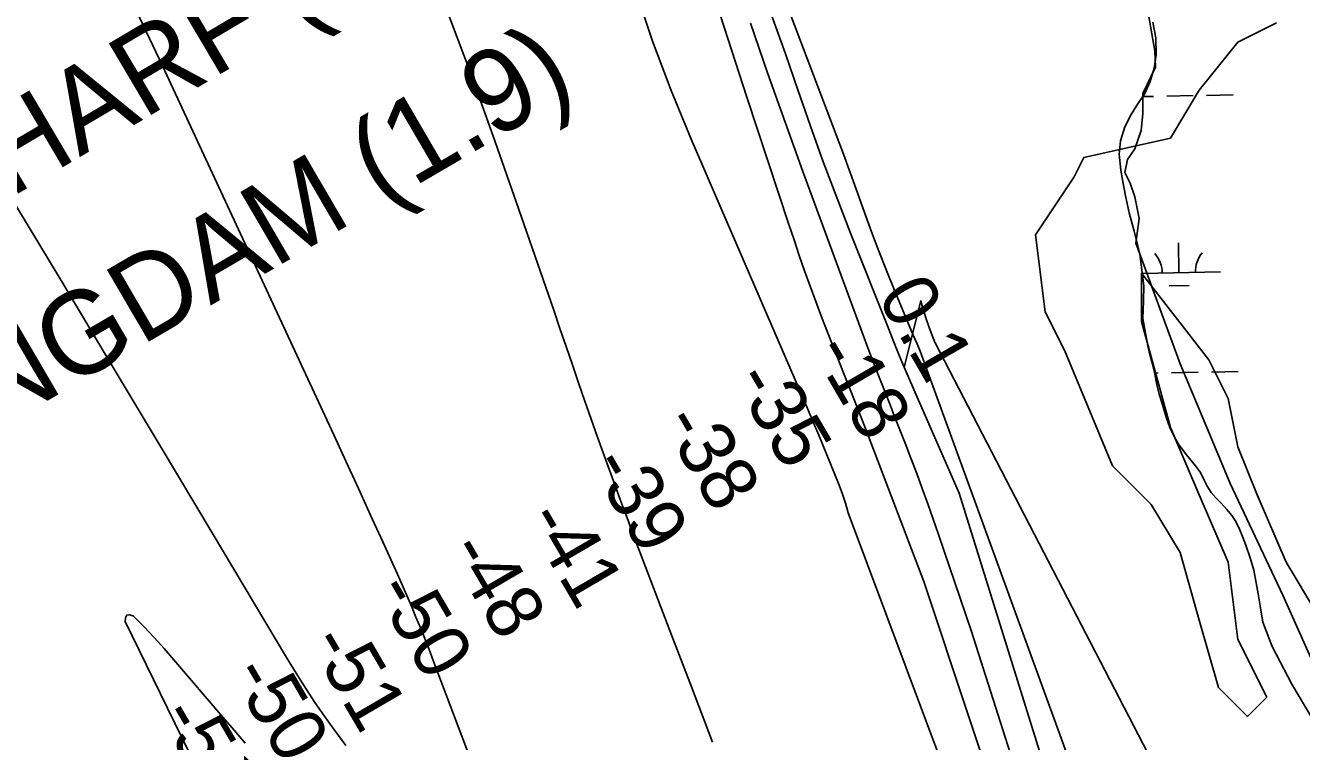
# Model space of a CAD drawing. Extents: x 3914892 to 3953151, y 242587 to 268572.
# Drawn here: x 3942012 to 3943546, y 251778 to 252639 of the extents above; entities that cross this region are included whole.
import ezdxf

# ---------------------------------------------------------------- set-up
doc = ezdxf.new("R2010")
doc.units = 0
for name, color, linetype in [('V-CHAN-NAID', 7, 'Continuous'), ('V-RIVR-EDGE', 7, 'Continuous'), ('V-RIVR-RANG', 7, 'Continuous'), ('V-SITE-VEGE', 7, 'Continuous'), ('V-TOPO-DPTH', 7, 'Continuous'), ('V-TOPO-MAJR', 7, 'Continuous'), ('V-TOPO-MINR', 7, 'Continuous'), ('V-TOPO-WATR', 7, 'Continuous'), ('V-WETL-SWMP', 7, 'Continuous')]:
    doc.layers.add(name, color=color, linetype=linetype)

msp = doc.modelspace()

# ---------------------------------------------------------------- linework, layer by layer
at = {"layer": 'V-RIVR-EDGE'}
msp.add_lwpolyline([(3943360.9, 252659), (3943369.6, 252608.8), (3943370.7, 252589.2), (3943355.5, 252557.5), (3943355.5, 252533.5), (3943353.3, 252512.8), (3943345.6, 252491), (3943336.9, 252477.9), (3943333.6, 252462.6), (3943340.2, 252449.5), (3943345.6, 252433.2), (3943351.1, 252407), (3943346.7, 252377.5), (3943400.2, 252232.4), (3943439.5, 252138.6), (3943460.2, 252088.4), (3943523.5, 251954.2), (3943557.3, 251879)], dxfattribs=at)
at = {"layer": 'V-SITE-VEGE'}
msp.add_lwpolyline([(3943515.9, 252642.5), (3943469.5, 252619.3), (3943423.2, 252561.4), (3943388.4, 252503.5), (3943284.2, 252480.3), (3943272.6, 252457.1), (3943226.3, 252387.6), (3943237.8, 252294.9), (3943261, 252248.6), (3943318.9, 252109.6), (3943365.3, 252063.2), (3943400, 252005.3), (3943423.2, 251924.2), (3943446.4, 251843.1), (3943481.1, 251808.4), (3943504.3, 251831.5), (3943469.5, 251901), (3943458, 251993.7), (3943423.2, 252074.8), (3943388.4, 252155.9), (3943353.7, 252283.4), (3943353.7, 252341.3), (3943434.8, 252237), (3943458, 252190.7), (3943469.5, 252132.7), (3943492.7, 252074.8), (3943527.5, 251993.7), (3943597, 251877.9)], dxfattribs=at)
at = {"layer": 'V-TOPO-DPTH'}
for points in [[(3942653.4, 253206), (3942681.5, 253239.2), (3942683, 253235.6), (3942693.6, 253209.7), (3942704, 253183.6), (3942714.3, 253157.6), (3942878, 252734.3), (3942894.3, 252691.4), (3942910.2, 252648.3), (3942925.6, 252605.1), (3942940.6, 252561.7), (3942955.7, 252518.3), (3942971.2, 252475.1), (3942987.4, 252432.2), (3943004, 252389.4), (3943048.2, 252278.1), (3943056.9, 252256.5), (3943065.8, 252234.9), (3943074.8, 252213.5), (3943084.1, 252192.1), (3943134.6, 252077), (3943326, 251461.7)], [(3943253.4, 251485), (3943092.2, 251970.5), (3943021.8, 252154.6), (3943013.1, 252177), (3943004.4, 252199.4), (3942995.6, 252221.7), (3942986.7, 252244), (3942983.4, 252252.1), (3942976.2, 252270.3), (3942969.1, 252288.7), (3942962.2, 252307.1), (3942955.4, 252325.6), (3942948.8, 252344.2), (3942942.3, 252362.7), (3942936, 252381.4), (3942929.8, 252400), (3942879.3, 252553), (3942856.4, 252623.6), (3942833.7, 252694.3)], [(3942833.7, 252694.3), (3942856.4, 252623.6), (3942879.3, 252553), (3942929.8, 252400), (3942936, 252381.4), (3942942.3, 252362.7), (3942948.8, 252344.2), (3942955.4, 252325.6), (3942962.2, 252307.1), (3942969.1, 252288.7), (3942976.2, 252270.3), (3942983.4, 252252.1), (3942986.7, 252244), (3942995.6, 252221.7), (3943004.4, 252199.4), (3943013.1, 252177), (3943021.8, 252154.6), (3943092.2, 251970.5), (3943253.4, 251485)], [(3943234.9, 251428.7), (3943001.1, 252053), (3942997.8, 252065), (3942993.8, 252076.8), (3942989.4, 252088.5), (3942965.8, 252146.4), (3942960.8, 252158.7), (3942955.6, 252171.1), (3942950.4, 252183.3), (3942945.2, 252195.6), (3942812.4, 252502.3), (3942788.3, 252561.1), (3942765.9, 252620.4), (3942745.8, 252680.5)], [(3943234.9, 251428.7), (3943001.1, 252053), (3942997.8, 252065), (3942993.8, 252076.8), (3942989.4, 252088.5), (3942965.8, 252146.4), (3942960.8, 252158.7), (3942955.6, 252171.1), (3942950.4, 252183.3), (3942945.2, 252195.6), (3942812.4, 252502.3), (3942788.3, 252561.1), (3942765.9, 252620.4), (3942745.8, 252680.5)], [(3942516.4, 252663.9), (3942547, 252582.3), (3942576.5, 252500.3), (3942605.4, 252418), (3942647.2, 252296.8), (3942654.7, 252275), (3942662.1, 252253.1), (3942669.6, 252231.3), (3942677, 252209.4), (3942684.5, 252187.6), (3942692.1, 252165.8), (3942699.9, 252144), (3942707.7, 252122.3), (3942727.2, 252069.1), (3942731.8, 252056.4), (3942736.5, 252043.8), (3942741.2, 252031.2), (3942746, 252018.6), (3942787.1, 251910.5), (3942812.6, 251843.9), (3942838.2, 251777.3)], [(3942838.2, 251777.3), (3942812.6, 251843.9), (3942787.1, 251910.5), (3942746, 252018.6), (3942741.2, 252031.2), (3942736.5, 252043.8), (3942731.8, 252056.4), (3942727.2, 252069.1), (3942707.7, 252122.3), (3942699.9, 252144), (3942692.1, 252165.8), (3942684.5, 252187.6), (3942677, 252209.4), (3942669.6, 252231.3), (3942662.1, 252253.1), (3942654.7, 252275), (3942647.2, 252296.8), (3942605.4, 252418), (3942576.5, 252500.3), (3942547, 252582.3), (3942516.4, 252663.9)], [(3943401, 251687.5), (3943105.5, 252257.6), (3943105.3, 252258), (3943104.3, 252260.3), (3943103.3, 252263.2), (3943098, 252277.4), (3943095.4, 252285.1), (3943092.9, 252292.7), (3943090.6, 252300.5), (3943088.5, 252308.3), (3943068.5, 252228.5)], [(3943068.5, 252228.5), (3943074.8, 252213.5), (3943084.1, 252192.1), (3943134.6, 252077), (3943326, 251461.7)]]:
    msp.add_lwpolyline(points, dxfattribs=at)
at = {"layer": 'V-TOPO-MAJR'}
for points in [[(3942602.5, 251611), (3942502.3, 251875.8), (3942497.3, 251888.9), (3942492.2, 251902), (3942486.9, 251915), (3942481.6, 251927.9), (3942476.1, 251940.9), (3942470.6, 251953.8), (3942464.9, 251966.6), (3942459.2, 251979.4), (3942441.7, 252018.3), (3942427.1, 252050.5), (3942412.5, 252082.6), (3942397.7, 252114.7), (3942382.9, 252146.8), (3942176.7, 252590.7), (3942157.4, 252631.9), (3942138, 252672.9)], [(3941991, 252438.6), (3942052.6, 252336.4), (3942114, 252234.1), (3942175.2, 252131.7), (3942236.4, 252029.3), (3942325.8, 251879.3), (3942342.6, 251852.1), (3942360, 251825.3), (3942378.3, 251799.2), (3942397.2, 251773.4)], [(3942276.1, 251776.4), (3942262.9, 251791.9), (3942249.6, 251807.5), (3942190.7, 251876.5), (3942178.8, 251890.1), (3942166.7, 251903.4), (3942154.4, 251916.5), (3942141.8, 251929.4), (3942137.3, 251930.6), (3942134, 251930.1), (3942132.5, 251927.1), (3942132.1, 251922.5), (3942208.5, 251765.9)]]:
    msp.add_lwpolyline(points, dxfattribs=at)
at = {"layer": 'V-TOPO-MINR'}
for points in [[(3943528.6, 251037.7), (3943087.7, 252247.7), (3943083.5, 252257.3), (3943079.3, 252267), (3943056.4, 252321.6), (3943047, 252344.7), (3943037.9, 252367.8), (3943029.2, 252391.1), (3943020.8, 252414.4), (3943012.5, 252437.9), (3943004.1, 252461.3), (3942995.5, 252484.6), (3942986.7, 252507.9), (3942729.4, 253185.3), (3942722.3, 253203.8), (3942715.1, 253222.3), (3942707.8, 253240.7), (3942704.6, 253248.8)], [(3943326, 251461.7), (3943134.6, 252077), (3943084.1, 252192.1), (3943074.8, 252213.5), (3943065.8, 252234.9), (3943056.9, 252256.5), (3943048.2, 252278.1), (3943004, 252389.4), (3942987.4, 252432.2), (3942971.2, 252475.1), (3942955.7, 252518.3), (3942940.6, 252561.7), (3942925.6, 252605.1), (3942910.2, 252648.3), (3942894.3, 252691.4), (3942878, 252734.3), (3942714.3, 253157.6), (3942704, 253183.6), (3942693.6, 253209.7), (3942683, 253235.6), (3942681.5, 253239.2)], [(3943253.4, 251485), (3943092.2, 251970.5), (3943021.8, 252154.6), (3943013.1, 252177), (3943004.4, 252199.4), (3942995.6, 252221.7), (3942986.7, 252244), (3942983.4, 252252.1), (3942976.2, 252270.3), (3942969.1, 252288.7), (3942962.2, 252307.1), (3942955.4, 252325.6), (3942948.8, 252344.2), (3942942.3, 252362.7), (3942936, 252381.4), (3942929.8, 252400), (3942879.3, 252553), (3942856.4, 252623.6), (3942833.7, 252694.3)], [(3943234.9, 251428.7), (3943001.1, 252053), (3942997.8, 252065), (3942993.8, 252076.8), (3942989.4, 252088.5), (3942965.8, 252146.4), (3942960.8, 252158.7), (3942955.6, 252171.1), (3942950.4, 252183.3), (3942945.2, 252195.6), (3942812.4, 252502.3), (3942788.3, 252561.1), (3942765.9, 252620.4), (3942745.8, 252680.5)], [(3942838.2, 251777.3), (3942812.6, 251843.9), (3942787.1, 251910.5), (3942746, 252018.6), (3942741.2, 252031.2), (3942736.5, 252043.8), (3942731.8, 252056.4), (3942727.2, 252069.1), (3942707.7, 252122.3), (3942699.9, 252144), (3942692.1, 252165.8), (3942684.5, 252187.6), (3942677, 252209.4), (3942669.6, 252231.3), (3942662.1, 252253.1), (3942654.7, 252275), (3942647.2, 252296.8), (3942605.4, 252418), (3942576.5, 252500.3), (3942547, 252582.3), (3942516.4, 252663.9)], [(3943304.7, 251422.7), (3943149, 251911.8), (3943109.6, 252027.3), (3943103.3, 252045.7), (3943096.8, 252064.1), (3943090.2, 252082.4), (3943083.5, 252100.6), (3943076.6, 252118.8), (3943069.7, 252137), (3943062.5, 252155.1), (3943055.3, 252173.2), (3943053.5, 252177.7), (3943045.4, 252198.1), (3943037.4, 252218.5), (3943029.6, 252238.9), (3943021.9, 252259.4), (3942946.6, 252463.6), (3942925.2, 252522.9), (3942904.1, 252582.3), (3942883.8, 252642)]]:
    msp.add_lwpolyline(points, dxfattribs=at)
at = {"layer": 'V-TOPO-WATR'}
msp.add_lwpolyline([(3943401, 251687.5), (3943105.5, 252257.6), (3943105.3, 252258), (3943104.3, 252260.3), (3943103.3, 252263.2), (3943098, 252277.4), (3943095.4, 252285.1), (3943092.9, 252292.7), (3943090.6, 252300.5), (3943088.5, 252308.3)], dxfattribs=at)
at = {"layer": 'V-WETL-SWMP'}
for p, q in [((3943370.8, 252624.3), (3943367.5, 252643.1)), ((3943371.3, 252604), (3943370.8, 252624.3)), ((3943368.9, 252587.9), (3943371.3, 252604)), ((3943364.1, 252571.7), (3943368.9, 252587.9)), ((3943357.7, 252557.5), (3943364.1, 252571.7)), ((3943347.8, 252542.6), (3943357.7, 252557.5)), ((3943355.2, 252553.8), (3943368, 252554)), ((3943384, 252554.3), (3943416, 252554.9)), ((3943432, 252555.2), (3943464, 252555.7)), ((3943341.1, 252532.2), (3943347.8, 252542.6)), ((3943333.5, 252517.4), (3943341.1, 252532.2)), ((3943328.3, 252500.3), (3943333.5, 252517.4)), ((3943326.9, 252484.4), (3943328.3, 252500.3)), ((3943328.8, 252465.2), (3943326.9, 252484.4)), ((3943331.5, 252449), (3943328.8, 252465.2)), ((3943334.4, 252434.2), (3943331.5, 252449)), ((3943338.7, 252413.9), (3943334.4, 252434.2)), ((3943344.8, 252391.7), (3943338.7, 252413.9)), ((3943351.8, 252364.5), (3943344.8, 252391.7)), ((3943398.6, 252341.9), (3943398, 252377.9)), ((3943356.5, 252325.6), (3943351.8, 252364.5)), ((3943354.6, 252341.1), (3943448.6, 252342.8)), ((3943356.3, 252308), (3943356.5, 252325.6)), ((3943386.9, 252326.3), (3943410.9, 252326.7)), ((3943355.4, 252286.7), (3943356.3, 252308)), ((3943361.4, 252254), (3943355.4, 252286.7)), ((3943363, 252246.6), (3943361.4, 252254)), ((3943366.1, 252234.6), (3943363, 252246.6)), ((3943369.3, 252221.9), (3943366.1, 252234.6)), ((3943372.2, 252207.4), (3943369.3, 252221.9)), ((3943369.4, 252221.3), (3943373.9, 252221.4)), ((3943389.9, 252221.7), (3943421.9, 252222.3)), ((3943437.9, 252222.5), (3943469.9, 252223.1)), ((3943374.9, 252196), (3943372.2, 252207.4)), ((3943378.1, 252185.7), (3943374.9, 252196)), ((3943383.8, 252167), (3943378.1, 252185.7)), ((3943387.9, 252155.9), (3943383.8, 252167)), ((3943393.4, 252144.1), (3943387.9, 252155.9)), ((3943398.8, 252134.5), (3943393.4, 252144.1)), ((3943408, 252122.8), (3943398.8, 252134.5)), ((3943418.6, 252109.7), (3943408, 252122.8)), ((3943424.5, 252101.5), (3943418.6, 252109.7)), ((3943429, 252092.5), (3943424.5, 252101.5)), ((3943432.6, 252085.1), (3943429, 252092.5)), ((3943437.5, 252077.5), (3943432.6, 252085.1)), ((3943443.3, 252071), (3943437.5, 252077.5)), ((3943449.6, 252064.8), (3943443.3, 252071)), ((3943456.4, 252057.1), (3943449.6, 252064.8)), ((3943462.1, 252050.1), (3943456.4, 252057.1)), ((3943467.3, 252042.9), (3943462.1, 252050.1)), ((3943471.6, 252033.5), (3943467.3, 252042.9)), ((3943475, 252024.8), (3943471.6, 252033.5)), ((3943479.3, 252014.3), (3943475, 252024.8)), ((3943484.3, 251998.9), (3943479.3, 252014.3)), ((3943488.7, 251984.4), (3943484.3, 251998.9)), ((3943491.6, 251968.9), (3943488.7, 251984.4)), ((3943494, 251955.7), (3943491.6, 251968.9)), ((3943496.8, 251939), (3943494, 251955.7)), ((3943499.7, 251921.9), (3943496.8, 251939)), ((3943510.7, 251892.6), (3943499.7, 251921.9)), ((3943534.3, 251847), (3943510.7, 251892.6)), ((3943559.6, 251804.7), (3943534.3, 251847))]:
    msp.add_line(p, q, dxfattribs=at)
for centre, start, end in [((3943343.4, 252341.4), 0.2532, 41.7968), ((3943453.8, 252343.4), 140.2532, 181.7968)]:
    msp.add_arc(centre, 35.2, start, end, dxfattribs=at)

# ---------------------------------------------------------------- texts
at = {"layer": 'V-CHAN-NAID'}
for s, rotation, p in [('RIVER PILOTS WHARF (1.9)', 30.5792, (3941060, 251879.6)), ('RIVER PILOTS WINGDAM (1.9)', 30.2712, (3941008.8, 251586.8))]:
    msp.add_text(s, height=100, rotation=rotation, dxfattribs=at).set_placement(p)
at = {"layer": 'V-RIVR-RANG'}
for s, rotation, p in [('0.1', 299.9983, (3943035.1, 252313.4)), ('-18', 300.2835, (3942957.4, 252247.3)), ('-35', 300.2835, (3942861.6, 252213)), ('-38', 300.2835, (3942775.7, 252161.9)), ('-39', 300.2835, (3942689.6, 252111)), ('-41', 300.2835, (3942611.9, 252045.8)), ('-48', 300.2835, (3942518.1, 252008.1)), ('-50', 300.2835, (3942430.4, 251959.9)), ('-51', 300.2835, (3942351.4, 251896.9)), ('-50', 300.2835, (3942257.4, 251859.5)), ('-50', 300.2835, (3942171, 251809.3))]:
    msp.add_text(s, height=67, rotation=rotation, dxfattribs=at).set_placement(p)

doc.saveas('drawing.dxf')
